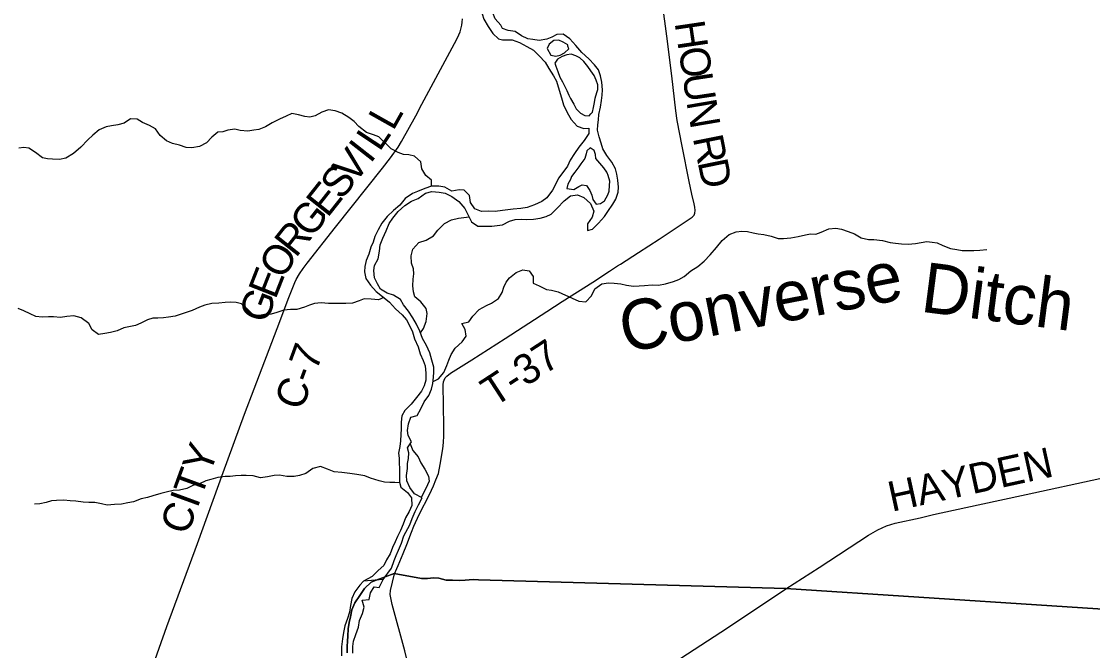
# Model space of a CAD drawing. Extents: x 114604 to 551442, y 316898 to 567001.
# Drawn here: x 131240 to 141956, y 417874 to 424165 of the extents above; entities that cross this region are included whole.
import ezdxf

# ---------------------------------------------------------------- set-up
doc = ezdxf.new("R2010")
doc.units = 0
for name, color, linetype in [('DV_X_County_Line', 7, 'Continuous'), ('GE_P_Alignment_1000_Cardinal_Points', 7, 'Continuous'), ('GE_P_Alignment_500_Bearings', 7, 'Continuous'), ('GE_P_Alignment_500_Distances', 7, 'Continuous'), ('PM_P_Cells', 7, 'Continuous'), ('PM_P_CL_Double_Solid', 7, 'Continuous'), ('PM_P_Crosswalk', 7, 'Continuous'), ('PM_P_Stop_Line', 7, 'Continuous'), ('RS_Raster1', 7, 'Continuous')]:
    doc.layers.add(name, color=color, linetype=linetype)

msp = doc.modelspace()

# ---------------------------------------------------------------- linework, layer by layer
at = {"layer": 'DV_X_County_Line'}
msp.add_line((134860, 418583), (134661, 418569), dxfattribs=at)
for points in [[(136054, 425058), (135951, 425002), (135900, 425002), (135842, 424938), (135824, 424876), (135814, 424824), (135795, 424748), (135777, 424684), (135783, 424616), (135796, 424545), (135802, 424477), (135810, 424411), (135825, 424357), (135841, 424292), (135851, 424240), (135865, 424186), (135909, 424114), (135956, 424043), (136012, 423991), (136054, 423981)], [(136054, 424093), (136035, 424129), (135979, 424190), (135955, 424252), (135925, 424324), (135912, 424390), (135908, 424459), (135881, 424585), (135881, 424635), (135877, 424708), (135883, 424768), (135912, 424822), (135972, 424876), (136055, 424931)], [(136052, 422131), (136122, 422168), (136179, 422185), (136247, 422188), (136297, 422184), (136363, 422186), (136431, 422196), (136491, 422215), (136541, 422237), (136601, 422299), (136669, 422370), (136734, 422422), (136802, 422431), (136865, 422405), (136933, 422345), (136965, 422269), (136949, 422206), (136904, 422140), (136902, 422074), (136954, 422086), (137012, 422149), (137074, 422213), (137107, 422263), (137157, 422338), (137187, 422388), (137211, 422458), (137215, 422509), (137208, 422579), (137198, 422637), (137182, 422691), (137146, 422757), (137097, 422823), (137057, 422891), (137041, 422948), (137021, 423012), (137002, 423076), (137006, 423132), (137014, 423182), (137018, 423233), (137032, 423309), (137043, 423373), (137049, 423429), (137053, 423482), (137045, 423556), (137032, 423622), (137012, 423680), (136972, 423730), (136916, 423792), (136847, 423854), (136787, 423924), (136727, 423990), (136659, 424038), (136597, 424034), (136547, 424008), (136495, 423987), (136421, 423975), (136356, 423983), (136306, 423991), (136244, 424022), (136178, 424064), (136108, 424073), (136054, 424093)], [(136054, 423981), (136148, 423980), (136224, 423954), (136295, 423914), (136363, 423876), (136421, 423822), (136481, 423758), (136518, 423694), (136562, 423620), (136594, 423566), (136610, 423512), (136643, 423400), (136663, 423331), (136701, 423255), (136740, 423185), (136800, 423119), (136868, 423093), (136918, 423096), (136918, 423045), (136871, 422975), (136817, 422909), (136773, 422844), (136731, 422776), (136703, 422717), (136667, 422667), (136612, 422599), (136590, 422548), (136552, 422476), (136496, 422401), (136446, 422363), (136372, 422331), (136300, 422304), (136236, 422294), (136158, 422286), (136052, 422273)], [(136708, 423919), (136705, 423932), (136659, 423958), (136615, 423978), (136567, 423974), (136521, 423937), (136501, 423895), (136535, 423829)], [(136535, 423829), (136587, 423819), (136629, 423829), (136673, 423851), (136715, 423892), (136708, 423919)], [(136937, 423240), (136952, 423256), (136962, 423303), (136973, 423355), (136981, 423399), (136997, 423453), (137005, 423483), (137005, 423530), (136991, 423576), (136970, 423624), (136938, 423670), (136906, 423714), (136868, 423764), (136828, 423800), (136785, 423822), (136739, 423836), (136695, 423831), (136649, 423815), (136603, 423789), (136578, 423747)], [(136578, 423747), (136588, 423719), (136608, 423663), (136626, 423608), (136652, 423562), (136670, 423528), (136695, 423474), (136717, 423428), (136733, 423394), (136767, 423338), (136791, 423290), (136832, 423246), (136876, 423224), (136920, 423220), (136937, 423240)], [(137099, 422650), (137096, 422657), (137066, 422701), (137026, 422747), (136987, 422793), (136983, 422833), (136971, 422873), (136931, 422901), (136895, 422871), (136889, 422841), (136875, 422794), (136837, 422742), (136815, 422712), (136776, 422659), (136744, 422613), (136732, 422583), (136706, 422539), (136696, 422493)], [(136696, 422493), (136768, 422485), (136816, 422515), (136850, 422531), (136894, 422525), (136928, 422475), (136945, 422427), (136955, 422385), (136991, 422337), (137033, 422343), (137073, 422370), (137107, 422430), (137119, 422468), (137124, 422524), (137126, 422566), (137110, 422623), (137099, 422650)], [(136052, 422273), (135978, 422264), (135910, 422266), (135842, 422264), (135776, 422292), (135732, 422355), (135723, 422423), (135669, 422477), (135619, 422480), (135545, 422466), (135477, 422508), (135417, 422518), (135341, 422519), (135276, 422493), (135204, 422463), (135154, 422445), (135080, 422393), (135027, 422327), (134961, 422273), (134898, 422213), (134846, 422147), (134808, 422081), (134777, 422013), (134759, 421959), (134737, 421907), (134715, 421839), (134690, 421773), (134676, 421713), (134672, 421661), (134687, 421596), (134731, 421528), (134789, 421464), (134853, 421415), (134921, 421359), (134983, 421292), (135048, 421232), (135094, 421180), (135122, 421125), (135152, 421061), (135174, 420991), (135209, 420910), (135229, 420840), (135259, 420774), (135279, 420720), (135286, 420647), (135286, 420577), (135270, 420521), (135241, 420467), (135193, 420405), (135139, 420337), (135076, 420273), (135046, 420221), (135040, 420157), (135039, 420091), (135037, 420036), (135033, 419970), (135025, 419916), (135014, 419848), (135018, 419798), (135020, 419748), (135022, 419694), (135021, 419637), (135023, 419559), (135037, 419507), (135101, 419455), (135141, 419400), (135146, 419326), (135120, 419264), (135082, 419202), (135059, 419138), (135031, 419076), (135001, 419016), (134980, 418962), (134954, 418904), (134930, 418842), (134892, 418780), (134867, 418725), (134809, 418674), (134749, 418616), (134661, 418569)], [(134860, 418583), (134943, 418699), (134968, 418773), (134990, 418825), (135012, 418879), (135044, 418947), (135067, 419022), (135127, 419130), (135150, 419194), (135178, 419264), (135212, 419330), (135249, 419400), (135173, 419440), (135127, 419505), (135097, 419571), (135091, 419623), (135102, 419693), (135104, 419743), (135114, 419796), (135116, 419850), (135103, 419900), (135141, 419960), (135109, 420024), (135103, 420076), (135112, 420141), (135136, 420209), (135200, 420224), (135235, 420290), (135269, 420361), (135317, 420423), (135344, 420489), (135356, 420543), (135362, 420609), (135366, 420659), (135367, 420709), (135347, 420778), (135325, 420852), (135291, 420924), (135254, 420996), (135226, 421069), (135192, 421137), (135156, 421201), (135111, 421268), (135061, 421332), (135031, 421384), (134963, 421427), (134899, 421449), (134831, 421489), (134803, 421540), (134774, 421602), (134766, 421674), (134772, 421724), (134810, 421790), (134821, 421867), (134829, 421931), (134857, 421999), (134890, 422071), (134920, 422145), (134957, 422199), (135009, 422265), (135077, 422323), (135142, 422369), (135208, 422393), (135282, 422447), (135346, 422463), (135420, 422456), (135478, 422446), (135546, 422414), (135616, 422363), (135676, 422293), (135710, 422229), (135742, 422162), (135807, 422118), (135880, 422118), (135946, 422117), (136052, 422131)], [(134661, 418569), (134624, 418528), (134575, 418460), (134547, 418396), (134533, 418324), (134521, 418259), (134503, 418193), (134475, 418121), (134461, 418053), (134453, 417991), (134443, 417910), (134441, 417820)], [(134557, 417848), (134555, 417916), (134561, 417967), (134587, 418035), (134613, 418107), (134621, 418175), (134651, 418243), (134668, 418307), (134648, 418378), (134718, 418384), (134734, 418450), (134768, 418510), (134818, 418506), (134860, 418583)]]:
    msp.add_lwpolyline(points, dxfattribs=at)
at = {"layer": 'GE_P_Alignment_1000_Cardinal_Points'}
for points in [[(134971, 418640), (134995, 418695), (135010, 418724), (135060, 418844), (135097, 418935), (135142, 419058), (135167, 419117), (135220, 419234), (135321, 419434), (135362, 419521), (135387, 419580), (135411, 419646), (135430, 419733), (135455, 419891), (135462, 419955), (135465, 420020), (135466, 420118), (135458, 420530), (135462, 420561), (135468, 420578), (135480, 420602), (135496, 420617), (135534, 420647), (135746, 420780), (136080, 420993), (136496, 421263), (136651, 421365), (136957, 421559), (137123, 421669), (137205, 421721), (137233, 421737), (137413, 421856), (137620, 421989), (137952, 422206), (137970, 422229), (137978, 422248), (137980, 422275), (137977, 422309), (137971, 422341), (137948, 422436), (137920, 422564), (137849, 422916), (137799, 423173), (137786, 423271), (137746, 423622), (137698, 424017), (137653, 424342)], [(135478, 416281), (135446, 416379), (135289, 417094), (135193, 417382), (135075, 417873), (134950, 418334), (134929, 418434), (134931, 418474), (134971, 418640)]]:
    msp.add_lwpolyline(points, dxfattribs=at)
at = {"layer": 'GE_P_Alignment_500_Bearings'}
for points in [[(132541, 417682), (132696, 418113), (133000, 418945), (133257, 419653), (133473, 420238), (133568, 420492), (133799, 421096), (133914, 421403), (133974, 421555), (133988, 421585), (134022, 421641), (134058, 421695), (134098, 421748), (134381, 422109), (134853, 422697), (134933, 422801), (135008, 422908), (135043, 422963), (135186, 423221), (135246, 423338), (135572, 423944), (135603, 424002), (135628, 424062), (135645, 424126), (135650, 424158), (135654, 424191)], [(138889, 418492), (139221, 418706), (139715, 419028), (139807, 419082), (139895, 419122), (139981, 419147), (140230, 419201), (140365, 419234), (140813, 419331), (141293, 419433), (142028, 419596), (142412, 419684), (142529, 419713), (142952, 419809), (143069, 419842)], [(135565, 415393), (135588, 415522), (135561, 415862), (135478, 416281), (135563, 416334), (136317, 416830), (137304, 417451), (138305, 418102), (138889, 418492)]]:
    msp.add_lwpolyline(points, dxfattribs=at)
at = {"layer": 'GE_P_Alignment_500_Distances'}
for points in [[(144208, 418147), (138888, 418495), (135813, 418582), (135759, 418583), (135680, 418579), (135624, 418575), (135554, 418579), (135489, 418579), (135417, 418598), (135363, 418602), (135301, 418596), (135244, 418596), (134970, 418643), (134788, 418578), (134738, 418558), (134674, 418494), (134627, 418426), (134575, 418352), (134546, 418281), (134532, 418211), (134518, 418153), (134509, 418091), (134505, 418019), (134501, 417968), (134498, 417916), (134498, 417852)], [(134498, 417852), (134498, 417916), (134501, 417968), (134505, 418019), (134509, 418091), (134518, 418153), (134532, 418211), (134546, 418281), (134575, 418352), (134627, 418426), (134674, 418494), (134738, 418558), (134788, 418578), (134970, 418643), (135244, 418596), (135301, 418596), (135363, 418602), (135417, 418598), (135489, 418579), (135554, 418579), (135624, 418575), (135680, 418579), (135759, 418583), (135813, 418582), (138888, 418495), (144208, 418147)]]:
    msp.add_lwpolyline(points, dxfattribs=at)
at = {"layer": 'PM_P_Cells'}
for points in [[(135343, 422519), (135341, 422577), (135285, 422625), (135245, 422690), (135235, 422762), (135172, 422818), (135116, 422830), (135064, 422835), (135009, 422853), (134940, 422891), (134816, 423012), (134762, 423030), (134694, 423053), (134614, 423113), (134570, 423165), (134514, 423204), (134446, 423246), (134378, 423272), (134312, 423281), (134246, 423257), (134178, 423221), (134126, 423209), (134076, 423213), (134012, 423232), (133944, 423244), (133889, 423218), (133823, 423188), (133747, 423152), (133681, 423112), (133614, 423085), (133564, 423079), (133506, 423069), (133430, 423075), (133376, 423087), (133304, 423076), (133254, 423062), (133204, 423056), (133145, 423006), (133093, 422950), (133021, 422914), (132946, 422900), (132888, 422905), (132820, 422929), (132752, 422943), (132692, 422972), (132628, 423024), (132583, 423092), (132521, 423123), (132451, 423155), (132399, 423187), (132333, 423192), (132268, 423148), (132206, 423130), (132140, 423122), (132088, 423112), (132018, 423082), (131953, 423026), (131903, 422982), (131835, 422906), (131762, 422843), (131686, 422799), (131622, 422785), (131552, 422789), (131502, 422791), (131450, 422802), (131382, 422854), (131314, 422898), (131264, 422904), (131214, 422897)], [(135232, 421052), (135264, 421093), (135290, 421165), (135299, 421243), (135289, 421295), (135237, 421360), (135177, 421412), (135162, 421462), (135156, 421522), (135160, 421589), (135166, 421641), (135163, 421691), (135143, 421749), (135139, 421821), (135155, 421889), (135216, 421955), (135288, 421979), (135362, 422021), (135407, 422077), (135473, 422143), (135543, 422181), (135612, 422199), (135719, 422210)], [(136050, 421453), (136067, 421508), (136088, 421558), (136123, 421601), (136191, 421655), (136255, 421682), (136321, 421672), (136361, 421614), (136361, 421548), (136421, 421522), (136494, 421486), (136544, 421478), (136610, 421462), (136750, 421399), (136816, 421369), (136886, 421361), (136942, 421422), (136976, 421492), (137048, 421540), (137112, 421551), (137170, 421549), (137236, 421541), (137292, 421529), (137362, 421518), (137420, 421520), (137472, 421526), (137549, 421530), (137613, 421529), (137683, 421541), (137765, 421565), (137817, 421586), (137869, 421614), (137938, 421672), (138006, 421715), (138072, 421767), (138132, 421832), (138194, 421906), (138252, 421975), (138320, 422033), (138392, 422060), (138446, 422068), (138504, 422064), (138562, 422050), (138612, 422040), (138668, 422033), (138740, 422017), (138812, 421995), (138864, 421993), (138936, 422000), (139012, 422014), (139084, 422032), (139134, 422041), (139186, 422039), (139240, 422059), (139316, 422091), (139388, 422098), (139443, 422088), (139511, 422064), (139573, 422040), (139641, 422002), (139715, 421983), (139767, 421985), (139853, 421975), (139932, 421953), (139986, 421948), (140044, 421942), (140110, 421938), (140186, 421944), (140240, 421955), (140298, 421965), (140350, 421959), (140402, 421951), (140458, 421925), (140536, 421896), (140597, 421884), (140653, 421874), (140711, 421876), (140767, 421876), (140829, 421879), (140899, 421883)], [(134866, 421404), (134813, 421381), (134739, 421387), (134670, 421392), (134620, 421370), (134552, 421348), (134484, 421344), (134428, 421346), (134378, 421343), (134312, 421343), (134238, 421351), (134172, 421345), (134121, 421329), (134071, 421308), (133997, 421284), (133931, 421286), (133865, 421278), (133795, 421254), (133740, 421239), (133672, 421235), (133622, 421223), (133560, 421231), (133500, 421290), (133442, 421342), (133388, 421354), (133330, 421358), (133280, 421353), (133214, 421349), (133144, 421345), (133074, 421329), (133022, 421307), (132947, 421274), (132897, 421258), (132829, 421236), (132779, 421218), (132713, 421208), (132660, 421202), (132606, 421199), (132556, 421197), (132502, 421181), (132434, 421147), (132380, 421123), (132316, 421111), (132265, 421101), (132199, 421072), (132131, 421054), (132075, 421044), (132011, 421036), (131949, 421081), (131915, 421145), (131837, 421201), (131765, 421220), (131695, 421214), (131631, 421206), (131561, 421212), (131511, 421211), (131447, 421209), (131383, 421215), (131329, 421241), (131263, 421270), (131207, 421296)], [(135358, 420564), (135414, 420591), (135467, 420655), (135495, 420723), (135515, 420779), (135541, 420833), (135580, 420897), (135648, 420961), (135690, 421019), (135681, 421083), (135647, 421144), (135715, 421161), (135757, 421217), (135818, 421285), (135892, 421323), (135944, 421349), (136013, 421395), (136050, 421453)], [(135129, 419942), (135157, 419876), (135208, 419811), (135236, 419751), (135276, 419687), (135314, 419618), (135320, 419568), (135285, 419496), (135238, 419406)], [(135025, 419550), (134977, 419553), (134927, 419556), (134871, 419558), (134819, 419572), (134731, 419598), (134675, 419621), (134597, 419633), (134525, 419643), (134445, 419654), (134370, 419660), (134302, 419688), (134232, 419716), (134156, 419695), (134086, 419645), (134022, 419623), (133968, 419613), (133894, 419613), (133821, 419628), (133769, 419626), (133703, 419612), (133631, 419602), (133559, 419621), (133489, 419625), (133439, 419625), (133383, 419621), (133329, 419613), (133279, 419614), (133206, 419606), (133136, 419584), (133084, 419572), (133022, 419542), (132954, 419524), (132895, 419493), (132823, 419479), (132759, 419473), (132689, 419457), (132635, 419445), (132555, 419422), (132502, 419406), (132438, 419390), (132360, 419362), (132306, 419352), (132240, 419339), (132170, 419333), (132097, 419329), (132041, 419341), (131975, 419354), (131913, 419356), (131859, 419358), (131785, 419368), (131727, 419372), (131663, 419379), (131591, 419375), (131541, 419371), (131489, 419355), (131424, 419341), (131372, 419338)]]:
    msp.add_lwpolyline(points, dxfattribs=at)
at = {"layer": 'RS_Raster1'}
for points in [[(144208, 418147), (138888, 418495), (135813, 418582), (135759, 418583), (135680, 418579), (135624, 418575), (135554, 418579), (135489, 418579), (135417, 418598), (135363, 418602), (135301, 418596), (135244, 418596), (134970, 418643), (134788, 418578), (134738, 418558), (134674, 418494), (134627, 418426), (134575, 418352), (134546, 418281), (134532, 418211), (134518, 418153), (134509, 418091), (134505, 418019), (134501, 417968), (134498, 417916), (134498, 417852)], [(134498, 417852), (134498, 417916), (134501, 417968), (134505, 418019), (134509, 418091), (134518, 418153), (134532, 418211), (134546, 418281), (134575, 418352), (134627, 418426), (134674, 418494), (134738, 418558), (134788, 418578), (134970, 418643), (135244, 418596), (135301, 418596), (135363, 418602), (135417, 418598), (135489, 418579), (135554, 418579), (135624, 418575), (135680, 418579), (135759, 418583), (135813, 418582), (138888, 418495), (144208, 418147)]]:
    msp.add_lwpolyline(points, dxfattribs=at)

# ---------------------------------------------------------------- texts
at = {"layer": 'PM_P_CL_Double_Solid'}
for s, rotation, p in [('L', 60.6351, (134959, 423062)), ('L', 56.4098, (134823, 422854)), ('I', 51.8814, (134731, 422736)), ('V', 51.6421, (134567, 422528)), ('S', 51.6225, (134441, 422369)), ('E', 51.6238, (134302, 422194)), ('G', 51.6237, (134138, 421987)), ('R', 51.7803, (133985, 421793)), ('O', 59.5676, (133858, 421574)), ('E', 68.6108, (133781, 421377)), ('G', 68.9097, (133687, 421131)), ('C-7', 69.8024, (134045, 420262)), ('CITY', 69.9251, (132901, 419017)), ('HAYDEN', 12.3243, (139947, 419261))]:
    msp.add_text(s, height=300, rotation=rotation, dxfattribs=at).set_placement(p)
at = {"layer": 'PM_P_Crosswalk'}
for s, rotation, p in [('H', 278.4335, (137774, 424152)), ('O', 278.4327, (137813, 423891)), ('U', 278.5203, (137852, 423629)), ('N', 279.6685, (137892, 423362)), ('R', 281.3571, (137956, 423001)), ('D', 281.4386, (138004, 422759)), ('T-37', 33.0191, (135967, 420302))]:
    msp.add_text(s, height=300, rotation=rotation, dxfattribs=at).set_placement(p)
at = {"layer": 'PM_P_Stop_Line'}
for s, rotation, p in [('Converse', 10.9422, (137275, 420849)), ('Ditch', 352.6609, (140225, 421264))]:
    msp.add_text(s, height=500, rotation=rotation, dxfattribs=at).set_placement(p)

doc.saveas('drawing.dxf')
